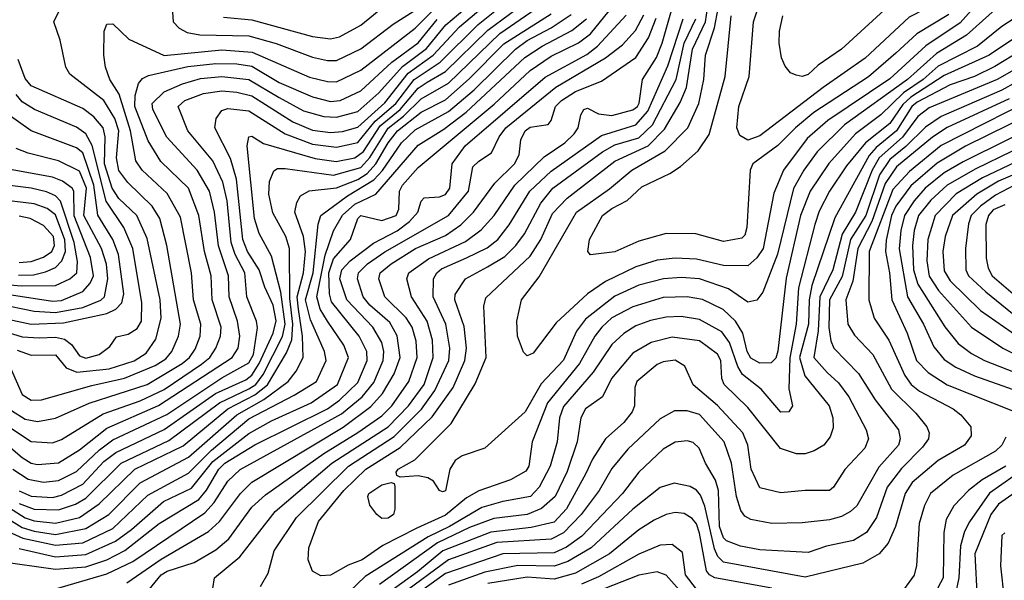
# Model space of a CAD drawing. Extents: x 501367 to 657802, y 482273 to 547541.
# Tile 614 of 656: x 609817 to 613074, y 529407 to 531262. Entities that reach past the tile are written whole.
import ezdxf

# ---------------------------------------------------------------- set-up
doc = ezdxf.new("R2010")
doc.units = 0

msp = doc.modelspace()

# ---------------------------------------------------------------- linework, layer by layer
at = {"layer": '0CON20XD'}
for points in [[(613215, 531542.5), (613065, 531499.6), (612985, 531415.8), (612930.1, 531379.9), (612865, 531324.8), (612759.3, 531270.7), (612612.9, 531135), (612475, 531037.8), (612265, 530878.3), (612225, 530864.3), (612199.1, 530879.1), (612189.2, 530905), (612196, 530975), (612229.7, 531075), (612243.6, 531255), (612274.1, 531345), (612349.5, 531460.5), (612426.2, 531615), (612635.9, 531704.1), (612705, 531746.5), (612905, 531893.2), (613045, 531995.9), (613112.2, 532067.8)], [(610450.4, 529345), (610461.5, 529415), (610545, 529485.3), (610661.6, 529635), (610849.7, 529795), (611035, 529915.6), (611103, 529985), (611154.6, 530055), (611184.6, 530145), (611182.4, 530202.4), (611164.9, 530264.9), (611125, 530326.5), (611113, 530345), (611097.8, 530405), (611104.2, 530425), (611169.2, 530470.8), (611291.2, 530528.8), (611343, 530567), (611386.3, 530615), (611454.9, 530715.1), (611551.5, 530808.5), (611620, 530855), (611650.4, 530885), (611663.9, 530905), (611672.9, 530947.1), (611682.9, 530965), (611695, 530969.6), (611731, 530951), (611775, 530945.9), (611845, 530964.3), (611859.8, 530975), (611866, 530986), (611876.5, 531065), (611922.7, 531137.3), (611942.3, 531185), (612024.8, 531475.2)], [(612993.3, 531325), (612927.6, 531252.4), (612814.6, 531175.4), (612695, 531066.3), (612489.4, 530929.4), (612421.1, 530868.9), (612343.2, 530765), (612311.8, 530688.2), (612275.7, 530505), (612255, 530473.9), (612225, 530447.5), (612145, 530449.3), (612055, 530470.2), (611985, 530473.2), (611925, 530466.2), (611855, 530444.5), (611755, 530396.2), (611694.4, 530355.6), (611591, 530259), (611515, 530159.4), (611495, 530150), (611482.8, 530162.8), (611463.1, 530215), (611460.9, 530265), (611477.1, 530335), (611535, 530411.1), (611658.5, 530625), (611767.2, 530702.8), (611841.6, 530765), (611951.8, 530828.2), (612026.4, 530905), (612063.3, 530985), (612079.8, 531065), (612085.2, 531145), (612114.5, 531235.5), (612139.1, 531365)], [(609669.9, 529945), (609825, 529813.8), (609855, 529795.2), (609875, 529790.8), (609945, 529795.5), (610015, 529839.5), (610105, 529910.9), (610275.6, 529985.6), (610519.1, 530145), (610539.3, 530175), (610545.2, 530215), (610537.6, 530265), (610509.1, 530345), (610507.9, 530415), (610474.3, 530514.3), (610460.9, 530625), (610444, 530695), (610403.7, 530765), (610303.5, 530873.5), (610257.3, 530965), (610255.2, 530985), (610295, 531023.3), (610355, 531050.7), (610415, 531067.7), (610485, 531074.9), (610575, 531064.9), (610675.3, 531004.7), (610755, 530960.8), (610822.3, 530942.3), (610865, 530939.4), (610935, 530958.6), (611005, 531020.9), (611082.5, 531107.5), (611162.7, 531167.3), (611226.4, 531245), (611331.2, 531335)], [(609730, 529680), (609835, 529614.2), (609865, 529604.2), (609935, 529596.9), (610015, 529615.1), (610080, 529660), (610197.9, 529775), (610357.6, 529852.4), (610505.4, 529975), (610595, 530021.5), (610636.2, 530053.8), (610699.6, 530160.4), (610716.6, 530203.4), (610720.7, 530255), (610710.7, 530339.3), (610709.4, 530505), (610696.5, 530545), (610653.7, 530623.7), (610641.1, 530685), (610643.3, 530726.7), (610657.6, 530762.4), (610669.9, 530770.1), (610695, 530770.4), (610855, 530747.8), (610945, 530773.8), (610975, 530806.1), (611035, 530903.1), (611086.7, 530943.3), (611145, 531000.2), (611235, 531052.1), (611405, 531216.4), (611575, 531334.6)], [(609785, 530112.1), (609825, 530022.5), (609855, 530003.4), (609889.2, 530005), (610055, 530052.4), (610163.8, 530076.1), (610265, 530118), (610299.7, 530140.3), (610319.5, 530165), (610341.5, 530215), (610348.5, 530255), (610303, 530515), (610280.5, 530605), (610255.3, 530645.3), (610173.8, 530723.8), (610145, 530763.1), (610136.4, 530805), (610144.3, 530895), (610131.2, 530935), (610095, 530995.2), (609982, 531082), (609969.5, 531105), (609950, 531195), (609929.4, 531255), (609972.9, 531345)], [(609793.5, 529775), (609845, 529741.5), (609895, 529732.3), (609945, 529737.6), (610005, 529767.6), (610080.7, 529839.3), (610125, 529872.2), (610303.5, 529956.5), (610485, 530077.2), (610575, 530126.5), (610589.6, 530155), (610603.2, 530243.2), (610600.4, 530265), (610568, 530345), (610561.5, 530425), (610529.8, 530485), (610516.7, 530525), (610502.9, 530662.9), (610488.4, 530725), (610455.9, 530795), (610372.7, 530895), (610341.1, 530975), (610362.9, 530995), (610425, 531017.9), (610485, 531026.6), (610535, 531023.1), (610585, 531011), (610720, 530925), (610785, 530897.4), (610845, 530888.8), (610885, 530892.4), (610935, 530906.4), (611025, 530986.8), (611101.4, 531085), (611184.8, 531145.2), (611271.6, 531238.4), (611383.8, 531335)], [(609815, 529703.7), (609855, 529685.8), (609925, 529681.8), (609955, 529688.7), (610025, 529725.7), (610095, 529800), (610135, 529830.6), (610295, 529906.9), (610464.8, 530025), (610565, 530070.4), (610585, 530086.4), (610609.2, 530125), (610655, 530225.3), (610665, 530266.2), (610655, 530317.9), (610627, 530377), (610609.1, 530435), (610570.5, 530495), (610554.7, 530535), (610534.2, 530734.2), (610513.5, 530803.5), (610461.7, 530905), (610466.8, 530935), (610485, 530962.5), (610505, 530968.6), (610575, 530960.6), (610695.1, 530885.1), (610785, 530850.7), (610865, 530840.4), (610935, 530856.1), (610992.8, 530927.2), (611061.2, 530985), (611121.6, 531065), (611207.8, 531122.2), (611333.2, 531246.8), (611454.2, 531345)], [(609815, 529662), (609865, 529642.3), (609945, 529640), (610000.8, 529659.2), (610035, 529678.8), (610152.6, 529795), (610309.7, 529870.3), (610477.2, 529995), (610575, 530040.4), (610597.6, 530055), (610621.9, 530088.1), (610686.4, 530213.6), (610695.2, 530255.2), (610680.6, 530360.6), (610649.4, 530479.4), (610608.4, 530555), (610593.3, 530605), (610568.8, 530845), (610574.8, 530875.2), (610585, 530877.3), (610622.9, 530852.9), (610793.5, 530803.5), (610863.5, 530793.5), (610925, 530804.9), (610954, 530826), (611009.2, 530910.8), (611075.2, 530965), (611135, 531035.8), (611165, 531055.7), (611225, 531090.9), (611365, 531228.1), (611508.2, 531335)], [(610319.2, 531335), (610324.7, 531255), (610344.2, 531234.2), (610370.3, 531220.3), (610412.8, 531212.8), (610575, 531209.5), (610665, 531183.4), (610785, 531138.6), (610835, 531127.4), (610865, 531127.9), (610945, 531166.3), (611052, 531248), (611215, 531352.8)], [(613055, 531305.6), (612948.9, 531211.1), (612849.8, 531150.2), (612753.4, 531065), (612544.8, 530915), (612455, 530825.6), (612410.3, 530765), (612376.7, 530703.3), (612323.3, 530486.7), (612275, 530361.1), (612255.6, 530334.4), (612225, 530327.9), (612161.6, 530371.6), (612065, 530404.5), (612005, 530409.8), (611946, 530405), (611865, 530384.2), (611785, 530348), (611688.5, 530271.5), (611658.6, 530231.4), (611615, 530135.8), (611542.2, 530057.8), (611489.2, 529965), (611355, 529844.4), (611280.3, 529819.7), (611256.7, 529803.3), (611239.5, 529775), (611225, 529703.8), (611215, 529699.6), (611205, 529704.5), (611185.8, 529735), (611166.2, 529746.2), (611135, 529752.5), (611075, 529748.8), (611063.9, 529753.9), (611062.5, 529765), (611068.6, 529775), (611123.7, 529806.3), (611243.8, 529926.2), (611322.9, 530057.1), (611359.6, 530145), (611351.8, 530315), (611358.5, 530341.5), (611505, 530480), (611540.2, 530535), (611579.3, 530620.7), (611627.9, 530672.1), (611785, 530794), (611895.4, 530844.6), (611949.3, 530900.7), (612001.4, 530988.6), (612021.9, 531038.1), (612042.5, 531165), (612084.9, 531255), (612098.1, 531345)], [(609745, 529470.7), (609935, 529444.7), (610035, 529451.6), (610104.6, 529475.4), (610164, 529506), (610277.7, 529595), (610409, 529675), (610434.9, 529705.1), (610474.9, 529775), (610495, 529794.5), (610595, 529855.1), (610834.8, 529975), (610875, 530003.8), (610935, 530061.6), (610966.2, 530135), (610964.6, 530165), (610939.5, 530215), (610848.4, 530328.4), (610841.2, 530355), (610839.7, 530425), (610855, 530470.7), (610910.4, 530535), (610935, 530604.6), (610945, 530614.2), (611015, 530597.8), (611062.2, 530615), (611071, 530635), (611072.5, 530695), (611082.5, 530715), (611135, 530773.2), (611386.7, 530983.3), (611505, 531094.2), (611575, 531141.4), (611665, 531185.9), (611704.4, 531215.6), (611780.8, 531309.2)], [(610490.3, 531270.3), (610585, 531261.5), (610785, 531206.6), (610845, 531199.6), (610874.3, 531205.7), (610945, 531244.4), (611016.9, 531303.1)], [(609705.8, 529655.8), (609825, 529582.3), (609865, 529569.5), (609935, 529559.3), (610035, 529578.2), (610111.9, 529625), (610215, 529730), (610375, 529814.9), (610535, 529955.1), (610623.9, 530006.1), (610704.5, 530065.5), (610731.1, 530098.9), (610754.8, 530145), (610752.4, 530215), (610738.9, 530305), (610734.9, 530345.1), (610755.6, 530425), (610761.6, 530495), (610755.6, 530545), (610727.1, 530625), (610733, 530657), (610745, 530680), (610774.2, 530695.8), (610865, 530705.6), (610935, 530733.8), (610966.1, 530753.9), (610995.1, 530785), (611035, 530855.4), (611066.9, 530895), (611145, 530956.7), (611225, 530996.8), (611303.6, 531066.4), (611417.9, 531182.1), (611575, 531281.9)], [(609778.7, 529568.7), (609826.7, 529546.7), (609935, 529523.1), (610025, 529531.7), (610125, 529579), (610240.7, 529689.3), (610375, 529761.4), (610451.5, 529838.5), (610575, 529941.6), (610725, 530020.1), (610798.3, 530065), (610830.7, 530135), (610825.2, 530165), (610778.8, 530268.8), (610762.5, 530335), (610787.4, 530425), (610803.8, 530586.2), (610812.4, 530615), (610900.6, 530679.4), (610988, 530732), (611016.7, 530763.3), (611079.6, 530855), (611125, 530898), (611235, 530958.1), (611319.8, 531030.2), (611456.7, 531165), (611495, 531193.2), (611575, 531235.1), (611640.7, 531279.3)], [(609789.5, 529969.5), (609835, 529941), (609875, 529932.3), (609935, 529943.5), (610046.1, 529993.9), (610237.8, 530055), (610353.8, 530125), (610378, 530145), (610397.6, 530172.4), (610413.8, 530215), (610415.8, 530255), (610391.3, 530335), (610385.2, 530425), (610349, 530609), (610305, 530686.9), (610221.7, 530765), (610200.9, 530795), (610182.9, 530895), (610146.1, 531016.1), (610114.7, 531065), (610100.3, 531105), (610094.7, 531145), (610095.6, 531225), (610105, 531248), (610125, 531248.6), (610177.5, 531197.5), (610295, 531144.5), (610485, 531162.7), (610585.3, 531155.3), (610775, 531072.5), (610835, 531057.5), (610865, 531056.5), (610945, 531095.2), (611125, 531234.6), (611180.2, 531289.8)], [(609932.2, 529377.8), (610105, 529428.8), (610190.6, 529469.4), (610429.1, 529630.9), (610460.3, 529665), (610505.1, 529734.9), (610545.5, 529774.5), (610881.6, 529958.4), (610949, 530015), (610987.6, 530062.4), (611019.3, 530135), (611020.8, 530165), (611014.2, 530194.2), (610984.8, 530245), (610898.9, 530335), (610875.7, 530405), (610882.1, 530435), (610910, 530465), (610987.5, 530522.5), (611065, 530563.8), (611106.6, 530595), (611133.3, 530625), (611145, 530662), (611155, 530672.9), (611205, 530676.2), (611225, 530684), (611239.2, 530705), (611247.2, 530785), (611290.2, 530845), (611555, 531072.2), (611692.5, 531147.5), (611727.6, 531175), (611822.8, 531277.2)], [(610171, 529399), (610285, 529477.7), (610440.7, 529569.3), (610477.8, 529602.2), (610547.3, 529695), (610585, 529732), (610886.4, 529913.6), (610977.9, 529982.1), (611016.9, 530025), (611055, 530090.3), (611075.7, 530145), (611065.8, 530215.8), (611040.7, 530260.7), (610975, 530318.2), (610952.8, 530345), (610934.5, 530405), (610937.4, 530425), (610967.4, 530455), (611025, 530493.9), (611235.3, 530614.7), (611301.5, 530695), (611316, 530775), (611335, 530794.6), (611377.8, 530822.2), (611402.8, 530875), (611424.5, 530905), (611590.4, 531039.6), (611754.2, 531135.8), (611810.2, 531179.8), (611853.3, 531226.7), (611881.2, 531278.8)], [(610235, 529364.3), (610284.6, 529425.4), (610305, 529437.8), (610393.6, 529466.4), (610465, 529507.7), (610508.1, 529545), (610585, 529649.5), (610629.4, 529690.6), (610823, 529827), (610935, 529896.9), (611015, 529952), (611047.5, 529985), (611103.9, 530065), (611131.1, 530145), (611128.3, 530198.3), (611114.9, 530244.9), (611095.4, 530275.4), (611024, 530345), (611004.8, 530405), (611008.8, 530425), (611044.9, 530455.1), (611126.2, 530505), (611225, 530548.6), (611276.2, 530583.8), (611318, 530625), (611388.8, 530721.2), (611453.8, 530785), (611468.4, 530815), (611474.8, 530865), (611489.1, 530895), (611505, 530906.6), (611564.7, 530915.3), (611575, 530929.2), (611589, 530975), (611608.8, 530995), (611655, 531024.3), (611741.4, 531058.6), (611855, 531137.3), (611897.1, 531202.9), (611922.2, 531267.8)], [(613135.3, 531284.7), (613065, 531239.8), (612984.8, 531175), (612855, 531108.4), (612805.4, 531064.6), (612740.1, 531019.9), (612665, 530947.7), (612582, 530885), (612492.9, 530787.1), (612431.3, 530695), (612399.1, 530615), (612352.4, 530407.6), (612325, 530166), (612317.4, 530142.6), (612302.7, 530127.3), (612265, 530125.7), (612235, 530142.5), (612222.8, 530165), (612208.4, 530225), (612184.4, 530264.4), (612143.9, 530303.9), (612075, 530336.2), (612025, 530345.5), (611945, 530342.9), (611845, 530312.5), (611775, 530275.5), (611742.8, 530245), (611719.7, 530215), (611669, 530125), (611563.1, 529995), (611511.6, 529865), (611500.7, 529785), (611491.2, 529768.8), (611440.3, 529739.7), (611335, 529703.6), (611295, 529680.2), (611225, 529623.3), (611130.2, 529579.8), (611017.8, 529522.2), (610949.2, 529475), (610903, 529457), (610845, 529423.9), (610812.6, 529422.6), (610785, 529437.5), (610771.3, 529475), (610773.1, 529515), (610805, 529602), (610888.8, 529705), (610961.3, 529775), (611075, 529846.9), (611181.2, 529948.8), (611250.9, 530045), (611289.6, 530135), (611294.3, 530175), (611286.9, 530246.9), (611256, 530335), (611257.3, 530352.7), (611291.1, 530405), (611364.6, 530445), (611421.4, 530478.6), (611457.8, 530515), (611486, 530554), (611540.2, 530655), (611580.2, 530705), (611744.3, 530825), (611785, 530847.9), (611865, 530871.2), (611909.7, 530915), (611988.7, 531065), (612014.6, 531185), (612053.3, 531265)], [(612890, 531280), (612784.3, 531215.7), (612715, 531151.9), (612625, 531073.9), (612443.6, 530955), (612383, 530905), (612325, 530846), (612242, 530785), (612232.8, 530765), (612221.8, 530575), (612215, 530549.2), (612205, 530540), (612145, 530528.2), (612053.7, 530553.6), (611955, 530554.7), (611865, 530530), (611785, 530494.3), (611704.4, 530484.4), (611695.7, 530495.7), (611701.5, 530535), (611744.7, 530615), (611775, 530638), (611826.2, 530663.9), (611875, 530709.3), (611966.8, 530753.2), (612003, 530777), (612061.2, 530828.8), (612097, 530883), (612150.6, 531075), (612170.4, 531275)], [(612675.8, 531294.2), (612535, 531164.7), (612458.3, 531111.7), (612425, 531080.9), (612405, 531074.7), (612385, 531078.5), (612366.9, 531086.9), (612348.3, 531108.3), (612336.6, 531136.6), (612329.1, 531185), (612330, 531225), (612340.8, 531275)], [(609745, 529938.2), (609855, 529866.5), (609925, 529862.3), (609955, 529873.3), (610092.2, 529957.8), (610215, 530000.9), (610295, 530038.2), (610417.8, 530122.2), (610445.2, 530145), (610465.9, 530175), (610480.8, 530215), (610483.2, 530245), (610453, 530335), (610450, 530415), (610428.3, 530495), (610408.9, 530615), (610374.8, 530705), (610283.7, 530793.7), (610242.1, 530862.1), (610197.2, 530975), (610198.5, 531011.5), (610209.2, 531050.8), (610222.5, 531067.5), (610242.5, 531077.5), (610372.8, 531107.2), (610465, 531117.2), (610535, 531116.2), (610585, 531108.3), (610675, 531054.9), (610785, 531006.7), (610845, 530991.8), (610876.4, 530995), (610945, 531026.6), (611048.1, 531121.9), (611135, 531185.9), (611197.3, 531262.7)], [(609815, 529513), (609935, 529485.3), (610035, 529492.4), (610133.6, 529536.4), (610186.8, 529575), (610292.4, 529667.6), (610385, 529711.7), (610455, 529800.6), (610575, 529892.9), (610649.7, 529935), (610780.3, 529995), (610868.4, 530055), (610904.1, 530145), (610888.9, 530185), (610834.7, 530264.7), (610810.4, 530305), (610799.5, 530345), (610826.8, 530483.2), (610855, 530563.3), (610884.9, 530615.1), (610925, 530651.9), (610994.7, 530685.3), (611135, 530846.9), (611219.7, 530900.3), (611293.2, 530956.8), (611487.1, 531137.1), (611545.2, 531175), (611643.6, 531226.4), (611691.3, 531265)], [(610613, 529387), (610638.7, 529431.3), (610658.9, 529505), (610732, 529615), (610904.2, 529785), (611055, 529882.8), (611146.3, 529973.7), (611190, 530035), (611235.7, 530135), (611239.4, 530175), (611226.6, 530255), (611183.9, 530345), (611186, 530405), (611196, 530425), (611212.2, 530437.8), (611295, 530474.1), (611362.7, 530507.3), (611398.5, 530535), (611435.9, 530584.1), (611503.8, 530695), (611575, 530761.6), (611741, 530879), (611855, 530914.6), (611895, 530959.4), (611960.7, 531109.3), (612011.2, 531265)], [(613175, 531246.5), (613023.5, 531145), (612875, 531078.3), (612765, 531006.6), (612738.1, 530981.9), (612695, 530919.4), (612614.9, 530855), (612551.7, 530778.3), (612495, 530694.7), (612461.3, 530628.7), (612446.4, 530585), (612392.9, 530375), (612385.1, 530255.1), (612363.9, 530143.9), (612361, 530041), (612373.3, 529985), (612360.8, 529965), (612335, 529963.8), (612269.9, 530039.9), (612207.9, 530087.9), (612192.4, 530115), (612164.2, 530194.2), (612139.1, 530229.1), (612065, 530270.3), (612005, 530279.8), (611955, 530277.8), (611903.1, 530266.9), (611855, 530249.3), (611815, 530224.3), (611775, 530187.2), (611713.8, 530096.2), (611615, 529982.5), (611602.2, 529945), (611594.1, 529865), (611571.4, 529785), (611535.2, 529715), (611506.1, 529685), (611415, 529668.5), (611345, 529648.1), (611238.4, 529585), (611168.3, 529551.7), (610959.7, 529420.3), (610855, 529319.4)], [(613216.7, 531213.3), (613042.8, 531107.2), (612975, 531074), (612895, 531046.4), (612785, 530989.3), (612768, 530975), (612717, 530895), (612650.3, 530839.7), (612627.2, 530812.8), (612513.6, 530606.4), (612437, 530383), (612428.4, 530335), (612426.3, 530255), (612396, 530145), (612413.5, 530083.5), (612494.3, 529985), (612507, 529945), (612507.8, 529912.2), (612498, 529882), (612477.1, 529855), (612445, 529835.3), (612415, 529825.3), (612385.8, 529825.8), (612333.1, 529843.1), (612225, 529978.9), (612147.1, 530055), (612138.9, 530075), (612135.8, 530135), (612125, 530155.8), (612065, 530199.8), (611975, 530212.2), (611905.7, 530194.3), (611845, 530158.4), (611774.3, 530075), (611745, 530014.4), (611688, 529975), (611673, 529945), (611661, 529865), (611627.6, 529767.6), (611588.2, 529685), (611543.1, 529645), (611495, 529625.6), (611385, 529612.2), (611305, 529582.2), (611199.1, 529530.9), (611006.5, 529393.5)], [(613255, 531182), (613050.2, 531065), (612825, 530970.6), (612787.8, 530942.2), (612736.4, 530873.6), (612659.7, 530805), (612636.2, 530765), (612582, 530625), (612537.5, 530552.5), (612506.5, 530435), (612463.6, 530345), (612457.6, 530232.4), (612443.4, 530145), (612488.1, 530095), (612525, 530061.2), (612559.2, 530015), (612616.5, 529905), (612624.7, 529875), (612612.2, 529845), (612546.2, 529773.8), (612508.2, 529715), (612495, 529704.6), (612415, 529704.7), (612335, 529696.6), (612265, 529713.5), (612236.3, 529775), (612224.8, 529855), (612208.3, 529895), (612125.3, 529985.3), (612045, 530053.7), (612016.4, 530116.4), (611985, 530135.3), (611945, 530130.7), (611925, 530121.9), (611857.8, 530065), (611851.6, 530045), (611850.5, 529985), (611842.4, 529965), (611815, 529930), (611754.9, 529875.1), (611711.4, 529808.6), (611689, 529761), (611625, 529643.3), (611585, 529600.2), (611508.2, 529581.8), (611375, 529566.9), (611215.9, 529505), (611132.9, 529435), (611029.1, 529360.9)], [(609808.8, 530168.8), (609855, 530152), (609935, 530153.1), (609970.9, 530110.9), (610005.6, 530095.6), (610112.5, 530107.5), (610195, 530133.1), (610235, 530158.5), (610267.2, 530205), (610284.5, 530275), (610281.5, 530335), (610238.4, 530538.4), (610203.8, 530615), (610145, 530670.8), (610122.5, 530705), (610097.4, 530785), (610099.1, 530875), (610093.1, 530905), (610061.5, 530941.5), (610025, 530968.9), (609855, 531043.7), (609835, 531068.2), (609811.2, 531131.2)], [(613255, 531135.1), (613065, 531029.1), (612865, 530942.6), (612812.9, 530907.1), (612747.6, 530842.4), (612695, 530800.2), (612661.1, 530748.9), (612615.4, 530615), (612565.3, 530534.7), (612536.9, 530413.1), (612495, 530335.3), (612493.7, 530243.7), (612499.8, 530199.8), (612510.2, 530175), (612591.8, 530091.8), (612646, 530005), (612723.6, 529905), (612729, 529875), (612723.7, 529855), (612658.3, 529781.7), (612585.7, 529654.3), (612565, 529634.7), (612535, 529618.6), (612495, 529607.8), (612405, 529597.8), (612305, 529594.8), (612235, 529608.1), (612215, 529620), (612201.8, 529638.2), (612188.3, 529685), (612171.1, 529795), (612146.7, 529865), (612065, 529955.7), (612025, 529968.2), (611982.4, 529967.6), (611935, 529941.4), (611828.7, 529841.3), (611775, 529777.2), (611734, 529705), (611673.9, 529625), (611615.9, 529564.1), (611575, 529543.4), (611395, 529532.7), (611235, 529475.5), (611079.3, 529360.7)], [(609745, 530237.4), (609825, 530213), (609880.8, 530209.2), (609935, 530211.9), (609964.9, 530204.9), (609988, 530188), (610015, 530150.3), (610035, 530142.8), (610080, 530155), (610115, 530181.1), (610137.3, 530212.7), (610175, 530221.8), (610205, 530240.4), (610219.6, 530265), (610220.8, 530325), (610191.3, 530505), (610161.2, 530575), (610102.2, 530662.2), (610056.6, 530846.6), (610035.2, 530885), (610005, 530906.7), (609865.4, 530965.4), (609825, 530990.2), (609804.5, 531014.5)], [(613225, 531029.1), (612865, 530846), (612760.1, 530759.9), (612705, 530701), (612627.1, 530495), (612625.6, 530335), (612643.3, 530275), (612691.9, 530201.9), (612744.7, 530084.7), (612766, 530055), (612793.4, 530033.4), (612904.6, 529975), (612930.4, 529955), (612963.1, 529915), (612964.6, 529885), (612942, 529855), (612855, 529804), (612769.4, 529730.6), (612745.5, 529695), (612714.3, 529585.7), (612689.7, 529530.3), (612660, 529495), (612606.1, 529463.9), (612415, 529417.6), (612145, 529467.2), (612126.2, 529486.2), (612115, 529511.2), (612082.8, 529652.8), (612068.8, 529688.8), (612055, 529705.7), (612035, 529717.2), (611981.4, 529728.6), (611935, 529714.7), (611845, 529642.4), (611706.9, 529515), (611630.3, 529469.7), (611585, 529453.6), (611464.1, 529455.9), (611355, 529434.7), (611235, 529391.1)], [(613089.8, 531000.2), (612884.8, 530905.2), (612836.5, 530873.5), (612717.3, 530775), (612680, 530719.9), (612635.9, 530594.1), (612588.8, 530505), (612572.4, 530397.6), (612550, 530335), (612556.6, 530255), (612578.4, 530218.4), (612638.5, 530155), (612700.2, 530040.2), (612780.7, 529960.7), (612817.2, 529915), (612824.7, 529895), (612823.4, 529875), (612802.6, 529847.4), (612733.3, 529776.8), (612686.6, 529715), (612650.4, 529615), (612618.1, 529565), (612575, 529539.3), (612485, 529520.2), (612425, 529499.3), (612265, 529507.9), (612200.6, 529520.6), (612155, 529538.4), (612145, 529548.4), (612131.8, 529585), (612128.1, 529705), (612118.3, 529738.3), (612084.8, 529794.8), (612063.8, 529845), (612045, 529862.9), (612025, 529868.7), (611985, 529864.7), (611945, 529841.8), (611865.2, 529764.8), (611810.2, 529695), (611676.1, 529553.9), (611625, 529516.5), (611585, 529498.4), (611415, 529495.3), (611225, 529429.5), (611095, 529335.9)], [(613233.7, 530986.3), (612945, 530843.7), (612852.1, 530787.9), (612765, 530712.5), (612715, 530645.9), (612700.2, 530615), (612682.9, 530532.8), (612680.3, 530495), (612694, 530425), (612701.4, 530335), (612752.3, 530225), (612782.7, 530135), (612821.4, 530095), (612884.4, 530054.4), (613109.2, 529965)], [(609735, 530280.6), (609855, 530254.7), (609961.1, 530258.9), (610105, 530290.3), (610135.1, 530304.9), (610154.1, 530325), (610161.6, 530355), (610143.9, 530485), (610124.9, 530534.9), (610075.4, 530615.5), (610062.1, 530715), (610025, 530821.5), (610005, 530838.2), (609855, 530894.8), (609778.3, 530948.3)], [(613235, 530939.9), (612937.4, 530792.6), (612875, 530755.9), (612812, 530705), (612775, 530662.9), (612743.8, 530615), (612730.9, 530565), (612726, 530504), (612753.2, 530345), (612806.7, 530255), (612840.4, 530180.4), (612875, 530138.4), (612912.9, 530113), (612975, 530083.9), (613175, 530013.5)], [(613215, 530883.8), (612979, 530769), (612885.2, 530714.8), (612830.6, 530665), (612790.1, 530615), (612775.6, 530565), (612769.9, 530515), (612773.1, 530435), (612787.3, 530387.3), (612876.5, 530246.5), (612921.4, 530191.4), (612965, 530157.7), (613008.5, 530135), (613236.9, 530045)], [(609745, 530322.2), (609865, 530297.5), (609935, 530293.7), (610025, 530310.4), (610085, 530334.6), (610096.8, 530345), (610108.1, 530405), (610103.3, 530453.3), (610087.1, 530505), (610028.9, 530615), (610037.8, 530705), (610015, 530760.9), (609945, 530795.8), (609845, 530820.7), (609805, 530836.7)], [(613215, 530840.4), (613001.3, 530738.7), (612915, 530686.2), (612844.6, 530615), (612820.3, 530535), (612817.6, 530465), (612825, 530413.7), (612856.5, 530366.5), (612964.7, 530244.7), (613068.4, 530175), (613153.9, 530133.9)], [(613245, 530809.9), (613055, 530727.7), (612983.2, 530685), (612902.7, 530615), (612878.5, 530545), (612870.6, 530495), (612875, 530431.9), (612895, 530398.4), (612995, 530300.4), (613122.1, 530212.1)], [(609745, 530358.6), (609925, 530331.3), (609955, 530333.5), (610025, 530363.3), (610049.4, 530390.6), (610061, 530415), (610050.6, 530475), (609997, 530613), (609995.2, 530695), (609989.8, 530705), (609958.1, 530728.1), (609925, 530741.6), (609785, 530766.3)], [(609665, 530396.2), (609821.9, 530381.9), (609935, 530383.4), (609982.4, 530405), (610005.7, 530425), (610007.4, 530462.6), (609997.3, 530525), (609951.4, 530661.4), (609935, 530679.5), (609905, 530692.7), (609855, 530705.4), (609757.5, 530717.5)], [(613107.6, 530715), (613045, 530682.1), (612994.6, 530645), (612964.5, 530615), (612955, 530586.9), (612944.8, 530505.2), (612946.8, 530435), (612955.2, 530415), (613012.1, 530362), (613100.7, 530290.7)], [(609813.2, 530416.8), (609862.1, 530417.9), (609901.7, 530428.3), (609935, 530442.7), (609955.9, 530464.1), (609967.9, 530495), (609966.2, 530533.8), (609935, 530616.6), (609907.2, 530637.2), (609865, 530653.5), (609735, 530668.7)], [(613075, 530649.4), (613037.2, 530632.8), (613021, 530615), (613013.1, 530585), (613013.2, 530473.2), (613020.1, 530440.1), (613033.7, 530415), (613142, 530322)], [(609815, 530459), (609855, 530462.5), (609895, 530477), (609922.7, 530495), (609931.8, 530515), (609928.9, 530545), (609895, 530581.6), (609851.1, 530605), (609815, 530612.3)], [(613078.8, 529881.2), (613065, 529854.7), (613045, 529834.8), (612905, 529754.8), (612830, 529695), (612809.8, 529655), (612792.6, 529595), (612783.4, 529456.6), (612775, 529423.8), (612710, 529335)], [(613078.6, 529785), (613000.1, 529739.9), (612955.6, 529704.4), (612906.7, 529653.3), (612881.5, 529608.5), (612874.2, 529565.8), (612871.4, 529415), (612807.1, 529295)], [(613106.8, 529753.2), (613024.2, 529695.7), (612958.9, 529601.1), (612941.7, 529568.3), (612928.3, 529521.7), (612923.5, 529415), (612911.4, 529358.6)], [(613176, 529744), (613055, 529659), (613028.7, 529625), (612976.2, 529495), (612983.5, 529345)], [(611015, 529611.5), (610997.8, 529625), (610975, 529656.2), (610968.1, 529685), (610971.9, 529695), (611015, 529722.9), (611045, 529731.2), (611055, 529727.5), (611057.5, 529717.5), (611057.2, 529642.8), (611052.9, 529625), (611035, 529613.1), (611015, 529611.5)], [(612305, 529381), (612115.6, 529415.6), (612098, 529425), (612088.5, 529438.5), (612065, 529563.6), (612055, 529593.9), (612041.7, 529611.7), (612015, 529628.1), (611985, 529631.9), (611955, 529625.2), (611915, 529606.1), (611865, 529574.4), (611767.5, 529495), (611655, 529431.2), (611585, 529411.5), (611495, 529417.5), (611365, 529396.5)], [(613075, 529564.2), (613065, 529556), (613061.1, 529455), (613073.3, 529345)], [(612055, 529377.6), (612018.8, 529425), (612008.9, 529498.9), (611975, 529525.3), (611935, 529523.4), (611865, 529494.1), (611731.7, 529418.3), (611674.6, 529394.6)], [(612035, 529335.2), (611955, 529424), (611925, 529435.2), (611865, 529423.8), (611721.5, 529368.5)]]:
    msp.add_lwpolyline(points, dxfattribs=at)

doc.saveas('drawing.dxf')
